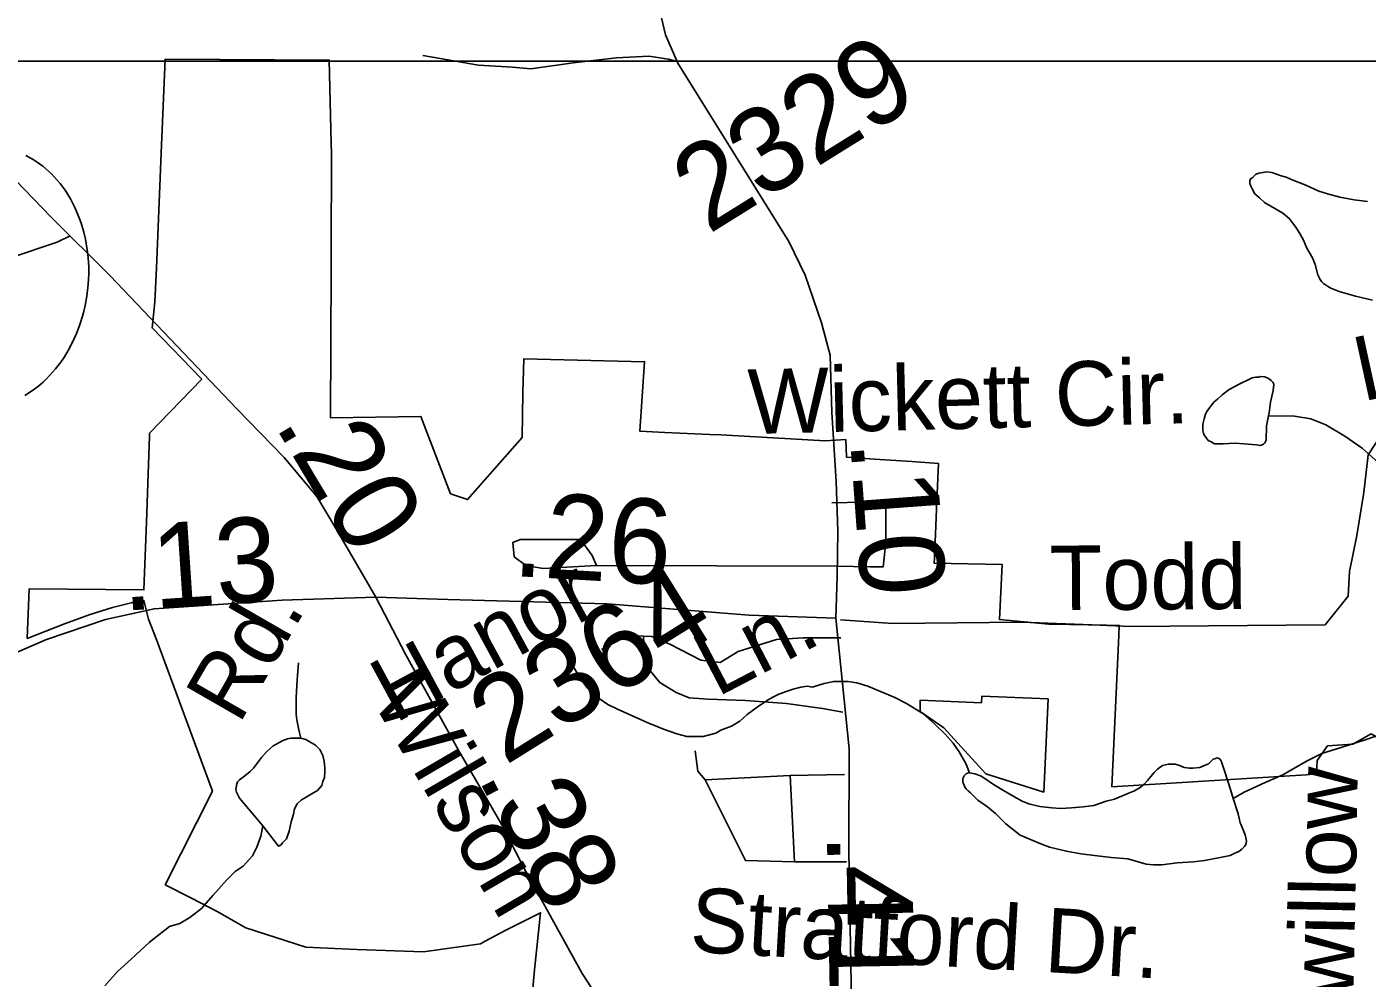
# Model space of a CAD drawing. Extents: x 2001466 to 31450019, y -30647475 to 847247.
# Drawn here: x 2183123 to 2187067, y 742909 to 745709 of the extents above; entities that cross this region are included whole.
import ezdxf

# ---------------------------------------------------------------- set-up
doc = ezdxf.new("R2010")
doc.units = 0
for name, color, linetype in [('Exist Boundary Political City Limit New', 7, 'Continuous'), ('Exist Boundary Political City Limit New Hole', 7, 'Continuous'), ('Exist Hydrographic Misc Water Feature', 7, 'Continuous'), ('Exist Road Non-System Type 51', 7, 'Continuous'), ('Exist Road Non-System Type 51 Label', 7, 'Continuous'), ('Exist Road Primary US Attributed', 7, 'Continuous'), ('Exist Road Primary US Label', 7, 'Continuous'), ('Exist Road Primary US Mileage Hundredths English Label', 7, 'Continuous'), ('Exist Road Primary US Shield CELL', 7, 'Continuous'), ('Exist Road Secondary Mileage Hundredths English Label', 7, 'Continuous'), ('Exist Road Secondary Type 51 Attributed', 7, 'Continuous'), ('Exist Road Secondary Type 51 Label', 7, 'Continuous'), ('Exist Road Secondary Type 51 Number Label', 7, 'Continuous'), ('Map Preparation Boundary City Limit Buffer Line', 7, 'Continuous'), ('Map Preparation Inset Cut Line', 7, 'Continuous')]:
    doc.layers.add(name, color=color, linetype=linetype)

msp = doc.modelspace()

# ---------------------------------------------------------------- linework, layer by layer
at = {"layer": 'Exist Boundary Political City Limit New'}
for points in [[(2186300.2, 743948.2), (2186137.8, 743950.9), (2186130.2, 743951.6), (2185985.2, 743965.3), (2185993, 744127.4), (2185893, 744128.9), (2185793, 744130.5), (2185793.5, 744146.2), (2185796.8, 744216.2), (2185801.2, 744314.2), (2185806.2, 744423.9), (2185727, 744429.9), (2185617.2, 744437.1), (2185534.8, 744442.9), (2185532.8, 744494.4), (2185472, 744491.3), (2185182.8, 744507.2), (2185165.2, 744508.1), (2185133, 744509.6), (2185000, 744515.8), (2184964, 744517.5), (2184927, 744519.2), (2184941, 744723.7), (2184585, 744731.9), (2184582.2, 744632.6), (2184581, 744500.4), (2184419.8, 744318.2), (2184370, 744334.9), (2184282.5, 744562.8), (2184016.8, 744558.5), (2184018, 745000), (2184018.2, 745047.1), (2184019, 745335.8), (2184018.2, 745365.8), (2184013, 745611.4), (2183529.5, 745614.1), (2183522.8, 745453.6), (2183518, 745338.1), (2183515, 745265), (2183504, 745000), (2183500, 744900.2), (2183491.2, 744823.3), (2183637.8, 744671.9), (2183484, 744513.8), (2183483.8, 744504.3), (2183478.8, 744364.9), (2183474.5, 744251.9), (2183467.2, 744051.9), (2183129.8, 744055.4), (2183124.2, 743909.5), (2183233.5, 743952.6), (2183252, 743959.4), (2183309.5, 743980.2), (2183374.5, 744000.4), (2183445.2, 744017.6), (2183467.2, 744021.1), (2183480.5, 743966.2), (2183505, 743902.8), (2183669.2, 743459.4), (2183530.2, 743184.4), (2183607.2, 743145.2), (2183683, 743105.6), (2183767.8, 743057.9), (2183944.2, 743000.4), (2184093.5, 742993.8), (2184290, 742987), (2184457.8, 743010.8), (2184471.5, 743018), (2184532.8, 743050.3), (2184634.5, 743101.9), (2184617.2, 742933.6), (2184609.8, 742857.1)], [(2189492.2, 743200.9), (2189146.5, 743210), (2189146.2, 743364.1), (2189140.8, 743533.2), (2189138.2, 743616.1), (2189129.8, 743708), (2188868, 743713.1), (2187757.2, 743734.5), (2187099.5, 743744.4), (2187112, 743702), (2187145.2, 743589.9), (2187079.2, 743628.4), (2187025.5, 743598.1), (2186950.5, 743592.9), (2186920.5, 743549.9), (2186918.2, 743510.4), (2186887.8, 743508.2), (2186316, 743472.6), (2186336.2, 743917.6), (2186337.8, 743947.6), (2186300.2, 743948.2)]]:
    msp.add_lwpolyline(points, dxfattribs=at)
at = {"layer": 'Exist Boundary Political City Limit New Hole'}
msp.add_lwpolyline([(2186128.2, 743731.2), (2185932.8, 743739.1), (2185932, 743719.8), (2185752.2, 743727.7), (2185752, 743710.1), (2185751.8, 743694.7), (2185821.2, 743646.1), (2185945, 743511), (2186115.5, 743457.2), (2186128.2, 743731.2)], dxfattribs=at)
at = {"layer": 'Exist Hydrographic Misc Water Feature'}
for points in [[(2187068.7, 745194.9), (2187028.9, 745200.5), (2186986.9, 745208.1), (2186950.6, 745218), (2186924.8, 745225.6), (2186886.4, 745243.5), (2186846.6, 745259.3), (2186828.4, 745266.9), (2186814.6, 745271), (2186786.3, 745280.6), (2186772.2, 745282.7), (2186760.5, 745280.5), (2186748.2, 745278.6), (2186738.2, 745274.5), (2186730.4, 745266.3), (2186724.2, 745262.4), (2186722.4, 745256.2), (2186722.4, 745248.5), (2186724.4, 745240.4), (2186728.7, 745232.5), (2186736.9, 745218.3), (2186750.7, 745206.5), (2186765, 745192.5), (2186795.2, 745175), (2186819.2, 745160.8), (2186837.4, 745145.1), (2186857.7, 745119.3), (2186869.6, 745099.2), (2186879.4, 745081.6), (2186889.9, 745057.7), (2186906.1, 745029.6), (2186914.3, 745009.7), (2186922.5, 744979.7), (2186928.7, 744965.8), (2186932.8, 744959.9), (2186938.5, 744953.8), (2186950.4, 744945.9), (2186960.4, 744939.9), (2186984.6, 744930.1), (2187033, 744916.3), (2187082.9, 744904.8)], [(2186777.3, 744564.8), (2186779.2, 744573), (2186783.1, 744604.9), (2186790.9, 744639), (2186792.7, 744656.9), (2186790.7, 744662.9), (2186784.7, 744668.7), (2186776.9, 744674.8), (2186766.5, 744678.8), (2186754.6, 744680.6), (2186747, 744678.5), (2186738.8, 744678.5), (2186728.7, 744676.4), (2186720.7, 744672.3), (2186692.6, 744658.3), (2186660.9, 744642), (2186640.8, 744625.9), (2186627, 744613.9), (2186617, 744605.6), (2186609, 744595.9), (2186603, 744587.8), (2186595.4, 744577.6), (2186591.6, 744569.7), (2186587.4, 744555.8), (2186585.2, 744547.5), (2186583.6, 744539.7), (2186583.6, 744529.6), (2186584, 744521.4), (2186585.6, 744513.4), (2186587.7, 744507.8), (2186592.2, 744501.5), (2186599.8, 744491.8), (2186608.2, 744487.7), (2186618.2, 744481.7), (2186643.6, 744481.9), (2186678.1, 744484.4), (2186704.1, 744482.5), (2186741.6, 744478.9), (2186752.1, 744476.9), (2186757.8, 744478.9), (2186761.9, 744480.7), (2186765.6, 744485), (2186769.9, 744492.9), (2186771.4, 744534.8), (2186777.3, 744564.8)], [(2186777.3, 744564.8), (2186853.6, 744563.4), (2186901.6, 744555.8), (2186945.5, 744538.2), (2187001.9, 744504.5), (2187052.1, 744468.9), (2187099.9, 744427.2), (2187164.9, 744365.5), (2187210.8, 744328.1), (2187245.1, 744298.2), (2187281.1, 744264.7), (2187311.5, 744222.8), (2187321.7, 744212.8), (2187337.5, 744201), (2187347.4, 744191), (2187361.7, 744185.2), (2187371.4, 744179.3), (2187386.1, 744175.4), (2187398, 744173.2), (2187407.9, 744173.4), (2187417.5, 744175.5), (2187428, 744181.7)], [(2184687.6, 743885.9), (2184694, 743880.1), (2184710.2, 743860.2), (2184728.2, 743830.3), (2184744.2, 743804.3), (2184758.4, 743782.7), (2184772.5, 743762.8), (2184792.4, 743744.7), (2184806.8, 743732.8), (2184832.6, 743715.1), (2184860.9, 743701.1), (2184908.7, 743679.3), (2184956.9, 743657.8), (2184963, 743655.7), (2184996.9, 743642), (2185035.4, 743628.1), (2185065.1, 743620.4), (2185113.1, 743620.4), (2185150.9, 743630.9), (2185165, 743639), (2185181, 743645.1), (2185196.8, 743651.2), (2185220.8, 743665.4), (2185242.9, 743685.2), (2185272.5, 743707.5), (2185302.2, 743727.8), (2185320.4, 743737.5), (2185336.2, 743745.7), (2185360.2, 743753.9), (2185378.1, 743760), (2185400.4, 743766), (2185419.9, 743768.4), (2185434.4, 743766.1)], [(2183922.4, 743837.7), (2183918.7, 743787.9), (2183915.2, 743735.7), (2183915, 743709.8), (2183915.4, 743685.8), (2183917.3, 743669.7), (2183919.1, 743659.7), (2183923.4, 743640), (2183925.5, 743631.9), (2183929.2, 743616)], [(2185434.4, 743766.1), (2185469.7, 743776.7), (2185497.4, 743782.6), (2185523.4, 743782.8), (2185539.6, 743782.7), (2185565.3, 743778.9), (2185597.3, 743769.2), (2185635.4, 743753.2), (2185677.4, 743735.5), (2185711.5, 743717.8), (2185759.7, 743688.2), (2185795.9, 743656.3), (2185825.9, 743626.7), (2185848.4, 743601), (2185866.7, 743575.1), (2185886.6, 743541.3), (2185896.8, 743513.4)], [(2186673.2, 743438.6), (2186704.9, 743456.9), (2186766.7, 743485.3), (2186818.7, 743507.5), (2186856.5, 743529.8), (2186892.2, 743549.9), (2186934.2, 743570.4), (2186993.9, 743588.9), (2187061.7, 743611.1), (2187121.6, 743631.7), (2187187.6, 743652.1), (2187253.3, 743678.7), (2187281.3, 743696.8), (2187312.9, 743718.8), (2187338.8, 743741.2), (2187362.8, 743767.2), (2187370.3, 743785.2)], [(2183817, 743357.5), (2183748.9, 743438.8), (2183744.6, 743446.7), (2183740.3, 743456.7), (2183738.3, 743464.7), (2183740.5, 743481), (2183742.4, 743486.8), (2183748.5, 743492.8), (2183764.1, 743505.1), (2183780.1, 743517.2), (2183790.3, 743527.1), (2183801.8, 743543.2), (2183813.9, 743559.2), (2183827.7, 743575.3), (2183847.7, 743593.4), (2183855.5, 743597.5), (2183873.8, 743607.7), (2183889.8, 743613.8), (2183899.4, 743615.6), (2183915.6, 743616), (2183929.2, 743616)], [(2183929.2, 743616), (2183943.9, 743612.2), (2183954, 743606.2), (2183967.9, 743598), (2183973.7, 743594.3), (2183979.4, 743588.1), (2183985.5, 743582.3), (2183994.2, 743564.4), (2183997.8, 743548.4), (2184000.1, 743528.2), (2184000.1, 743516.4), (2183998.5, 743500.5), (2183994.2, 743488.1), (2183990.5, 743476.1), (2183978.4, 743462.1), (2183964.2, 743454.1), (2183944.5, 743442.1), (2183930.8, 743434), (2183918.5, 743422.1), (2183910.7, 743407.9), (2183907.2, 743391.8), (2183901.1, 743370), (2183894.9, 743341.7), (2183887.1, 743319.7), (2183875.4, 743307.8), (2183871.3, 743301.9), (2183863.5, 743297.8), (2183817, 743357.5)], [(2185896.8, 743513.4), (2185913, 743511.3), (2185929, 743505.2), (2185939.1, 743499.3), (2185967.2, 743479.6), (2185996.9, 743461.7), (2186027.7, 743444.1), (2186051.6, 743430.3), (2186071.1, 743422.5), (2186103.5, 743414.8), (2186139.4, 743411), (2186165.5, 743409.1), (2186197.6, 743411.1), (2186231.7, 743413.7), (2186263.3, 743417.8), (2186299.4, 743430.2), (2186323.3, 743435.9), (2186363.1, 743452.6), (2186383, 743460.6), (2186399.2, 743470.7), (2186411.1, 743480.7), (2186420.9, 743491), (2186440.6, 743515.2), (2186450.7, 743525), (2186464.8, 743535), (2186482.5, 743539.3), (2186502.4, 743539.5), (2186514.7, 743535.6), (2186528.4, 743529.5), (2186544.8, 743527.8), (2186554.4, 743527.6), (2186574.7, 743529.8), (2186590.3, 743535.9), (2186600.4, 743540.1), (2186606.3, 743546.1), (2186614.5, 743554.2), (2186620.5, 743556.1), (2186626.2, 743558.1), (2186630.5, 743556.2), (2186634.6, 743554.4), (2186638.3, 743546.5), (2186648.6, 743516.5), (2186665.2, 743464.6), (2186673.2, 743438.6)], [(2185896.8, 743513.4), (2185890.7, 743513.1), (2185887, 743511.2), (2185881, 743505.2), (2185879, 743501), (2185876.9, 743496.9), (2185877.1, 743493.2), (2185877.1, 743487.1), (2185879, 743481.1), (2185881.5, 743477.1), (2185882.9, 743471.2), (2185887.4, 743466.9), (2185893.1, 743461.2), (2185899.5, 743455.3), (2185921.2, 743433.4), (2185949.9, 743413.7), (2185973.7, 743393.8), (2186004.1, 743364.1), (2186046.1, 743330.2), (2186102.1, 743306.7), (2186132.4, 743294.8), (2186182.3, 743283.2), (2186224.3, 743275.6), (2186264.7, 743270), (2186314.3, 743264.1), (2186362.5, 743260.4), (2186416.8, 743244.9), (2186438.6, 743242.9), (2186462.6, 743243.3), (2186508.5, 743249.3), (2186556.5, 743251.8), (2186588.3, 743255.9), (2186634.2, 743264.4), (2186664.1, 743270.4), (2186676.2, 743276.7), (2186690, 743282.7), (2186698.2, 743288.8), (2186706, 743296.9), (2186709.9, 743302.8), (2186712.1, 743312.7), (2186709.9, 743322.7), (2186707.8, 743330.8), (2186703.9, 743340.7), (2186695.7, 743362.6), (2186693.9, 743366.6), (2186687.5, 743392.6), (2186673.2, 743438.6)], [(2183817, 743357.5), (2183811.5, 743327.1), (2183799.4, 743295.3), (2183787.3, 743269.1), (2183759.8, 743239.2), (2183735.8, 743222.9), (2183711.8, 743199), (2183670.2, 743152.5), (2183636.5, 743114.6), (2183602.9, 743088.1), (2183572.8, 743069.9), (2183542.4, 743061.9), (2183483.4, 743015.7), (2183429.4, 742965.4), (2183389.9, 742929.2), (2183351.9, 742887.1)]]:
    msp.add_lwpolyline(points, dxfattribs=at)
at = {"layer": 'Exist Road Non-System Type 51'}
for p, q in [((2185505.5, 744121.8), (2184799, 744123.9)), ((2185369, 743506), (2185119, 743493.3)), ((2185369, 743506), (2185528.8, 743508.6)), ((2185381.7, 743251.6), (2185369, 743506)), ((2185535.4, 743251.6), (2185381.7, 743251.6))]:
    msp.add_line(p, q, dxfattribs=at)
for points in [[(2184288.4, 745624.7), (2184452.4, 745596.7), (2184551.6, 745590.2), (2184605.6, 745585.9), (2184730.7, 745603.2), (2184858, 745618.3), (2184952.9, 745622.6), (2185011.2, 745613.9), (2185036.8, 745607.2)], [(2183250, 745094), (2183212.3, 745075.8), (2183072.1, 745028.1), (2183063.6, 745024.5), (2183058.8, 745022.8), (2183050.4, 745020.6), (2183046.2, 745020.3), (2183038.8, 745020.6), (2183032, 745022.3), (2183026.7, 745025.7), (2183021.7, 745029.4), (2183019.2, 745032), (2183016.9, 745034.9), (2183014.9, 745038.5), (2182990.3, 745102.4), (2182936.5, 745201.6)], [(2187363, 744767.2), (2187363, 744623.1), (2187341.8, 744614.6), (2187303.6, 744610.4), (2187168, 744580.7), (2187117.2, 744521.3), (2187070.5, 744449.3), (2187057.8, 744339), (2187036.6, 744211.9), (2187015.5, 744105.9), (2187011.2, 744033.8), (2186943.4, 743949), (2186371.3, 743944.8), (2186257.9, 743949.3)], [(2185491.8, 744308), (2185583, 744310.4), (2185625.4, 744306.2), (2185650.8, 744302), (2185650.8, 744191.7), (2185642.4, 744119.7), (2185604.2, 744119.7), (2185505.5, 744121.8)], [(2184799, 744123.9), (2184642.2, 744115.4), (2184591.3, 744123.9), (2184557.4, 744149.3), (2184553.2, 744191.7), (2184574.4, 744200.2), (2184752.4, 744200.2), (2184786.3, 744153.6), (2184799, 744123.9)], [(2186257.9, 743949.3), (2186049.2, 743957.5), (2185670.9, 743952.9), (2185517.2, 743964)], [(2184938, 743915.8), (2184890.1, 743917.2), (2184813.8, 743876.9)], [(2185518.5, 743910.9), (2185407.1, 743910.9), (2185328.7, 743906.6), (2185216.4, 743870.6), (2185163.5, 743838.8), (2185106.2, 743845.1), (2185017.3, 743891.8), (2184962.2, 743915.1), (2184938, 743915.8)], [(2185524.1, 743691.9), (2185464.4, 743703.1), (2185358.4, 743718), (2185237.6, 743726.4), (2185127.4, 743730.7), (2185072.3, 743734.9), (2185034.2, 743749.8), (2184985.5, 743779.4), (2184957.9, 743813.4), (2184941, 743853.6), (2184938, 743915.8)], [(2185119, 743493.3), (2185097.8, 743518.7), (2185089.3, 743578.1)], [(2185119, 743493.3), (2185237.6, 743255.9), (2185381.7, 743251.6)]]:
    msp.add_lwpolyline(points, dxfattribs=at)
at = {"layer": 'Exist Road Primary US Attributed'}
for points in [[(2180996.8, 746622.3), (2181240.6, 746478.8), (2181453, 746351.1), (2182001.8, 746033.8), (2182258.2, 745887.2), (2182595.6, 745685.1), (2182695.1, 745620.2), (2182784, 745559.5), (2182908.5, 745444.3), (2183193.7, 745150), (2183368.4, 744976.2), (2183740.4, 744584.6), (2183880.6, 744442.2), (2183976.4, 744327), (2184037, 744225.4), (2184150.1, 744030.7)], [(2184150.1, 744030.7), (2184238, 743861), (2184394.4, 743578.3), (2184516.8, 743367.8), (2184590.6, 743225.4), (2184757, 742922.8), (2184980.4, 742579.3), (2185157.7, 742298.7)]]:
    msp.add_lwpolyline(points, dxfattribs=at)
at = {"layer": 'Exist Road Primary US Shield CELL'}
msp.add_lwpolyline([(2183119.7, 745330.4), (2183130.2, 745325), (2183141.2, 745318.9), (2183150.3, 745313.3), (2183169.7, 745299.4), (2183186.6, 745284.7), (2183195.1, 745276.8), (2183212.5, 745257.9), (2183220.7, 745248.3), (2183235.4, 745228.4), (2183251.2, 745203.2), (2183264.2, 745178), (2183277.1, 745147.2), (2183283.8, 745128.1), (2183290.2, 745105), (2183295.2, 745084.7), (2183300.7, 745053.5), (2183303.1, 745030), (2183304.8, 745001.7), (2183304.9, 744984), (2183304.3, 744964.6), (2183302.6, 744941.7), (2183299.6, 744916.6), (2183294.5, 744888.9), (2183289.6, 744867.8), (2183282.1, 744842), (2183277.1, 744827), (2183269.3, 744806.8), (2183257.5, 744780.8), (2183244.8, 744757), (2183233.3, 744737.8), (2183222.4, 744722), (2183207.6, 744702.7), (2183180.9, 744673.7), (2183170.7, 744663.9), (2183158.1, 744653.2), (2183145.9, 744643.8), (2183133.7, 744635.1), (2183116.7, 744624.5)], dxfattribs=at)
at = {"layer": 'Exist Road Secondary Type 51 Attributed'}
for points in [[(2185503.8, 743969.4), (2185507.5, 744091.9), (2185509.6, 744224.9), (2185504.9, 744371.5), (2185492.3, 744574.6), (2185486.6, 744743.2), (2185461.4, 744838.5), (2185413.3, 744978.8), (2185365.7, 745077.2), (2185235.9, 745285.6), (2185038.7, 745602.9), (2185002.1, 745685.6), (2184974.9, 745804)], [(2184150.1, 744030.7), (2183873.8, 744021.6), (2183497.1, 743996.5), (2183354.8, 743965.1), (2183181.1, 743906.5), (2183005.3, 743831.1), (2182898.6, 743805.9), (2182788.7, 743799.6), (2182328.3, 743841.5), (2182133.7, 743839.4), (2181928.6, 743814.3), (2181222.3, 743697), (2181159.5, 743694.9), (2181121.8, 743718), (2181098.8, 743778.7), (2181054.4, 744043.4), (2181003.6, 744369.3), (2180974.3, 744576.6), (2180980.6, 744767.2), (2180984.6, 744961)], [(2185503.8, 743969.4), (2185248.5, 743977.8), (2184830.5, 744011.3), (2184361.7, 744023.8), (2184150.1, 744030.7)], [(2185530.8, 741731.2), (2185558.2, 741766.2), (2185561.4, 741847.9), (2185551.4, 742208.1), (2185543.6, 742475.1), (2185548.3, 742894), (2185541.5, 743283.5), (2185543.1, 743584), (2185503.8, 743969.4)]]:
    msp.add_lwpolyline(points, dxfattribs=at)
at = {"layer": 'Map Preparation Boundary City Limit Buffer Line'}
for points in [[(2186300.2, 743948.2), (2186137.8, 743950.9), (2186130.2, 743951.6), (2185985.2, 743965.3), (2185993, 744127.4), (2185893, 744128.9), (2185793, 744130.5), (2185793.5, 744146.2), (2185796.8, 744216.2), (2185801.2, 744314.2), (2185806.2, 744423.9), (2185727, 744429.9), (2185617.2, 744437.1), (2185534.8, 744442.9), (2185532.8, 744494.4), (2185472, 744491.3), (2185182.8, 744507.2), (2185165.2, 744508.1), (2185133, 744509.6), (2185000, 744515.8), (2184964, 744517.5), (2184927, 744519.2), (2184941, 744723.7), (2184585, 744731.9), (2184582.2, 744632.6), (2184581, 744500.4), (2184419.8, 744318.2), (2184370, 744334.9), (2184282.5, 744562.8), (2184016.8, 744558.5), (2184018, 745000), (2184018.2, 745047.1), (2184019, 745335.8), (2184018.2, 745365.8), (2184013, 745611.4), (2183529.5, 745614.1), (2183522.8, 745453.6), (2183518, 745338.1), (2183515, 745265), (2183504, 745000), (2183500, 744900.2), (2183491.2, 744823.3), (2183637.8, 744671.9), (2183484, 744513.8), (2183483.8, 744504.3), (2183478.8, 744364.9), (2183474.5, 744251.9), (2183467.2, 744051.9), (2183129.8, 744055.4), (2183124.2, 743909.5), (2183233.5, 743952.6), (2183252, 743959.4), (2183309.5, 743980.2), (2183374.5, 744000.4), (2183445.2, 744017.6), (2183467.2, 744021.1), (2183480.5, 743966.2), (2183505, 743902.8), (2183669.2, 743459.4), (2183530.2, 743184.4), (2183607.2, 743145.2), (2183683, 743105.6), (2183767.8, 743057.9), (2183944.2, 743000.4), (2184093.5, 742993.8), (2184290, 742987), (2184457.8, 743010.8), (2184471.5, 743018), (2184532.8, 743050.3), (2184634.5, 743101.9), (2184617.2, 742933.6), (2184609.8, 742857.1)], [(2189492.2, 743200.9), (2189146.5, 743210), (2189146.2, 743364.1), (2189140.8, 743533.2), (2189138.2, 743616.1), (2189129.8, 743708), (2188868, 743713.1), (2187757.2, 743734.5), (2187099.5, 743744.4), (2187112, 743702), (2187145.2, 743589.9), (2187079.2, 743628.4), (2187025.5, 743598.1), (2186950.5, 743592.9), (2186920.5, 743549.9), (2186918.2, 743510.4), (2186887.8, 743508.2), (2186316, 743472.6), (2186336.2, 743917.6), (2186337.8, 743947.6), (2186300.2, 743948.2)], [(2186128.2, 743731.2), (2185932.8, 743739.1), (2185932, 743719.8), (2185752.2, 743727.7), (2185752, 743710.1), (2185751.8, 743694.7), (2185821.2, 743646.1), (2185945, 743511), (2186115.5, 743457.2), (2186128.2, 743731.2)]]:
    msp.add_lwpolyline(points, dxfattribs=at)
at = {"layer": 'Map Preparation Inset Cut Line'}
for p, q in [((2182742, 745607.9), (2183508.5, 745607.9)), ((2183508.5, 745607.9), (2184017, 745607.9)), ((2184017, 745607.9), (2184549, 745607.9)), ((2184549, 745607.9), (2184623.5, 745607.9)), ((2184623.5, 745607.9), (2185026.4, 745607.9)), ((2185026.4, 745607.9), (2189938.6, 745607.9))]:
    msp.add_line(p, q, dxfattribs=at)

# ---------------------------------------------------------------- texts
at = {"layer": 'Exist Road Non-System Type 51 Label'}
for s, rotation, p in [('Ln.', 12.3435, (2187053.3, 744606)), ('Wickett Cir.', 1.4179, (2185247.1, 744510.8)), ('Todd', 0.4246, (2186133.4, 743992.2)), ('Greenwillow', 88.8987, (2187013.2, 742145.8)), ('Stratford Dr.', 356.7163, (2185071.6, 742987.6))]:
    msp.add_text(s, height=190, rotation=rotation, dxfattribs=at).set_placement(p)
at = {"layer": 'Exist Road Primary US Label'}
msp.add_text('Wilson', height=190, rotation=300.2897, dxfattribs=at).set_placement((2184134.6, 743732.5))
at = {"layer": 'Exist Road Primary US Mileage Hundredths English Label'}
for s, rotation, p in [('.20', 300.859, (2183849.9, 744538.5)), ('.38', 297.3847, (2184447.8, 743501.1))]:
    msp.add_text(s, height=250, rotation=rotation, dxfattribs=at).set_placement(p)
at = {"layer": 'Exist Road Secondary Mileage Hundredths English Label'}
for s, rotation, p in [('.10', 274.2103, (2185545.7, 744490.1)), ('.26', 356.6969, (2184549.7, 744093.3)), ('.13', 3.8168, (2183405.5, 743990.4)), ('.41', 271.0363, (2185477.1, 743334.4))]:
    msp.add_text(s, height=250, rotation=rotation, dxfattribs=at).set_placement(p)
at = {"layer": 'Exist Road Secondary Type 51 Label'}
for s, rotation, p in [('Hanor', 28.4575, (2184206, 743658)), ('Rd.', 60.0839, (2183747.4, 743653.3)), ('Ln.', 27.5542, (2185154.1, 743735.3))]:
    msp.add_text(s, height=190, rotation=rotation, dxfattribs=at).set_placement(p)
at = {"layer": 'Exist Road Secondary Type 51 Number Label'}
for s, p in [('2329', (2185128.4, 745097.2)), ('2364', (2184530, 743534))]:
    msp.add_text(s, height=250, rotation=31.918, dxfattribs=at).set_placement(p)

doc.saveas('drawing.dxf')
